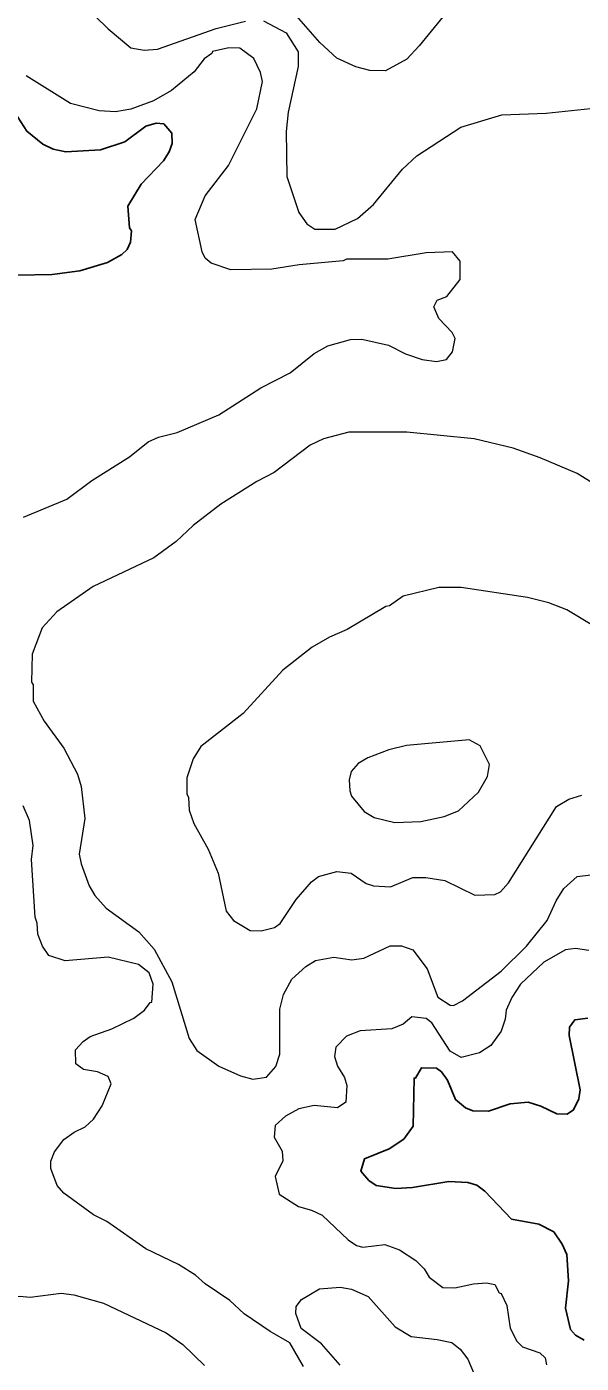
# Model space of a CAD drawing. Extents: x 447.8 to 473.9, y 7733.1 to 7760.8.
# Drawn here: x 463.651 to 464.617, y 7748.146 to 7750.473 of the extents above; entities that cross this region are included whole.
import ezdxf

# ---------------------------------------------------------------- set-up
doc = ezdxf.new("R2010")
doc.units = 0
doc.header["$LTSCALE"] = 0.032
doc.layers.add('1', color=7, linetype='Continuous', lineweight=25)
doc.layers.add('2', color=7, linetype='Continuous', lineweight=13)

msp = doc.modelspace()

# ---------------------------------------------------------------- linework, layer by layer
at = {"layer": '1'}
for points in [[(463.634, 7750.0404), (463.6953, 7750.0419), (463.7434, 7750.0483), (463.7915, 7750.0627), (463.8164, 7750.0765), (463.8256, 7750.0855), (463.8318, 7750.0983), (463.8335, 7750.1175), (463.8301, 7750.1231), (463.8272, 7750.1606), (463.8501, 7750.1988), (463.8889, 7750.2394), (463.8992, 7750.2553), (463.904, 7750.2697), (463.9034, 7750.288), (463.8896, 7750.304), (463.8764, 7750.3049), (463.8584, 7750.3001), (463.8215, 7750.2725), (463.7793, 7750.2585), (463.7191, 7750.2554), (463.697, 7750.26), (463.6789, 7750.2685), (463.6509, 7750.2912), (463.6143, 7750.3483)], [(464.6284, 7748.7474), (464.6056, 7748.7441), (464.5966, 7748.7314), (464.5959, 7748.7171), (464.6149, 7748.6223), (464.6125, 7748.6068), (464.6036, 7748.5874), (464.5926, 7748.5799), (464.5744, 7748.5807), (464.5464, 7748.5942), (464.5244, 7748.6007), (464.4931, 7748.5977), (464.4552, 7748.5855), (464.4279, 7748.5857), (464.4154, 7748.5908), (464.398, 7748.6053), (464.3841, 7748.6392), (464.3737, 7748.6536), (464.3646, 7748.66), (464.3385, 7748.6607), (464.328, 7748.6427), (464.3257, 7748.6427), (464.324, 7748.5593), (464.3077, 7748.5365), (464.2821, 7748.5196), (464.2391, 7748.502), (464.2328, 7748.4806), (464.2469, 7748.4646), (464.2597, 7748.4561), (464.2938, 7748.4508), (464.3232, 7748.4525), (464.3862, 7748.4628), (464.4194, 7748.461), (464.4349, 7748.4563), (464.4492, 7748.446), (464.4956, 7748.3972), (464.5433, 7748.3884), (464.5692, 7748.3753), (464.5839, 7748.3535), (464.5921, 7748.3356), (464.5949, 7748.2897), (464.5894, 7748.2424), (464.5983, 7748.2049), (464.6071, 7748.195), (464.6222, 7748.1864)]]:
    msp.add_lwpolyline(points, dxfattribs=at)
at = {"layer": '2'}
for points in [[(464.4183, 7750.5426), (464.3347, 7750.4398), (464.313, 7750.4167), (464.2761, 7750.3963), (464.2483, 7750.3969), (464.224, 7750.403), (464.1912, 7750.4186), (464.1614, 7750.4458), (464.121, 7750.4918)], [(463.7488, 7750.5115), (463.7924, 7750.4695), (463.8324, 7750.4365), (463.8556, 7750.4324), (463.8787, 7750.434), (463.9806, 7750.4699), (464.0322, 7750.4828)], [(464.0632, 7750.4836), (464.1026, 7750.4627), (464.1236, 7750.4295), (464.1235, 7750.4036), (464.1061, 7750.3241), (464.1029, 7750.2905), (464.1038, 7750.2123), (464.1251, 7750.1497), (464.1389, 7750.1302), (464.1526, 7750.1206), (464.1881, 7750.1206), (464.2273, 7750.1391), (464.2551, 7750.1638), (464.3054, 7750.2253), (464.3302, 7750.2485), (464.4071, 7750.2983), (464.4786, 7750.3194), (464.5556, 7750.3226), (464.6443, 7750.3321)], [(463.6453, 7749.6193), (463.7206, 7749.6505), (463.764, 7749.683), (463.8296, 7749.7241), (463.8626, 7749.7504), (463.8802, 7749.7583), (463.9126, 7749.7665), (463.9857, 7749.7972), (464.0585, 7749.8444), (464.1095, 7749.8706), (464.1515, 7749.9043), (464.1755, 7749.9173), (464.2147, 7749.9288), (464.2345, 7749.9289), (464.2813, 7749.9189), (464.3106, 7749.9036), (464.3397, 7749.8938), (464.3646, 7749.8904), (464.3824, 7749.8939), (464.3924, 7749.9072), (464.3972, 7749.9305), (464.3921, 7749.9409), (464.3688, 7749.9653), (464.3602, 7749.9855), (464.3659, 7749.9972), (464.383, 7750.0036), (464.4057, 7750.0333), (464.4058, 7750.0649), (464.3928, 7750.0811), (464.3468, 7750.0797), (464.2798, 7750.0685), (464.2081, 7750.0684), (464.2019, 7750.0653), (464.1253, 7750.0588), (464.0778, 7750.0509), (464.0066, 7750.0501), (463.9719, 7750.0617), (463.9618, 7750.0703), (463.9567, 7750.0811), (463.9443, 7750.1377), (463.9619, 7750.1785), (464.0026, 7750.2312), (464.0519, 7750.33), (464.0618, 7750.3778), (464.0578, 7750.3933), (464.0462, 7750.4175), (464.0218, 7750.4355), (464.0031, 7750.4363), (463.9743, 7750.43), (463.9734, 7750.4267), (463.9602, 7750.4171), (463.9423, 7750.3944), (463.9031, 7750.362), (463.8716, 7750.344), (463.8324, 7750.3295), (463.8053, 7750.325), (463.7768, 7750.3264), (463.727, 7750.3396), (463.6497, 7750.3876)], [(464.6404, 7749.6761), (464.6099, 7749.6951), (464.5455, 7749.7228), (464.4983, 7749.7394), (464.4305, 7749.7557), (464.3128, 7749.767), (464.2118, 7749.767), (464.168, 7749.7554), (464.1448, 7749.7448), (464.082, 7749.6972), (464.0518, 7749.6814), (463.989, 7749.642), (463.9407, 7749.6048), (463.911, 7749.5768), (463.8722, 7749.5484), (463.7667, 7749.4988), (463.7033, 7749.4547), (463.6778, 7749.4268), (463.6605, 7749.3805), (463.6588, 7749.3321), (463.6619, 7749.3272), (463.662, 7749.2992), (463.6813, 7749.2642), (463.7152, 7749.2173), (463.7393, 7749.1719), (463.7454, 7749.1503), (463.7517, 7749.0949), (463.7422, 7749.0326), (463.7455, 7749.0156), (463.7593, 7748.9773), (463.7697, 7748.9604), (463.7891, 7748.9384), (463.8461, 7748.8975), (463.8726, 7748.8671), (463.9035, 7748.8104), (463.9336, 7748.712), (463.9472, 7748.6908), (463.9854, 7748.6638), (464.0233, 7748.647), (464.045, 7748.641), (464.0688, 7748.6445), (464.0848, 7748.6627), (464.0915, 7748.6842), (464.0916, 7748.7626), (464.098, 7748.7883), (464.1129, 7748.8151), (464.1372, 7748.8372), (464.1541, 7748.8476), (464.1861, 7748.8532), (464.2171, 7748.8485), (464.2379, 7748.8514), (464.2838, 7748.8731), (464.3035, 7748.8731), (464.3237, 7748.8661), (464.3487, 7748.8328), (464.3673, 7748.7838), (464.3886, 7748.7697), (464.3945, 7748.7691), (464.4101, 7748.7772), (464.4774, 7748.8287), (464.5218, 7748.8722), (464.5574, 7748.9171), (464.573, 7748.9512), (464.5865, 7748.9729), (464.61, 7748.9936)], [(464.6794, 7749.4053), (464.5917, 7749.4577), (464.5603, 7749.47), (464.5231, 7749.4792), (464.4077, 7749.4969), (464.3686, 7749.4969), (464.3068, 7749.4817), (464.2828, 7749.4647), (464.2766, 7749.4639), (464.2091, 7749.4238), (464.1782, 7749.4103), (464.1483, 7749.3931), (464.0969, 7749.3531), (464.0276, 7749.2775), (463.9544, 7749.2201), (463.9407, 7749.1984), (463.9298, 7749.1657), (463.9297, 7749.1374), (463.9328, 7749.1313), (463.9336, 7749.1093), (463.9419, 7749.0861), (463.9667, 7749.0413), (463.9844, 7748.9993), (463.9984, 7748.9333), (464.0108, 7748.9172), (464.04, 7748.8999)], [(464.5736, 7749.1154), (464.5954, 7749.1282), (464.618, 7749.1355)], [(463.8557, 7748.7608), (463.8656, 7748.7744), (463.8687, 7748.7751), (463.8711, 7748.8064), (463.8638, 7748.8258), (463.8453, 7748.8403), (463.7926, 7748.8533), (463.7177, 7748.8469), (463.6891, 7748.8561), (463.6784, 7748.8725), (463.6701, 7748.8935), (463.6692, 7748.9127), (463.6652, 7748.923), (463.6588, 7749.0235), (463.662, 7749.0478), (463.6554, 7749.0913), (463.6443, 7749.1169)], [(464.1469, 7748.9847), (464.1592, 7748.9936), (464.1909, 7749.0023), (464.2158, 7748.9998), (464.2421, 7748.9816), (464.2547, 7748.9775), (464.2847, 7748.9759), (464.3237, 7748.9918), (464.3462, 7748.992), (464.3792, 7748.9869), (464.4314, 7748.9615), (464.4662, 7748.9626), (464.4764, 7748.967), (464.4901, 7748.9826), (464.5736, 7749.1154)], [(464.04, 7748.8999), (464.0595, 7748.8993), (464.0822, 7748.9047), (464.0923, 7748.9119), (464.12, 7748.9537), (464.1469, 7748.9847)], [(464.61, 7748.9936), (464.6337, 7748.9966), (464.6637, 7748.9816), (464.6815, 7748.9571), (464.6965, 7748.9433), (464.7284, 7748.9383)], [(464.6304, 7748.8651), (464.6069, 7748.8685), (464.5895, 7748.8658), (464.5517, 7748.8444), (464.511, 7748.8062), (464.4962, 7748.7833), (464.4862, 7748.7612), (464.4844, 7748.7453), (464.4772, 7748.7243), (464.4592, 7748.6998), (464.4395, 7748.687), (464.4077, 7748.6785), (464.3886, 7748.6894), (464.3566, 7748.7388), (464.347, 7748.7467), (464.3218, 7748.7497), (464.3065, 7748.7369), (464.2871, 7748.7283), (464.2317, 7748.725), (464.2082, 7748.7158), (464.1896, 7748.6968), (464.1869, 7748.6801), (464.1924, 7748.6636), (464.2046, 7748.644), (464.2086, 7748.6298), (464.2069, 7748.6009), (464.1924, 7748.5912), (464.1514, 7748.5952), (464.1249, 7748.5894), (464.1018, 7748.5768)], [(463.7357, 7748.6918), (463.7488, 7748.7067), (463.761, 7748.7151), (463.7992, 7748.7288), (463.8373, 7748.747), (463.8557, 7748.7608)], [(464.1332, 7748.1406), (464.1093, 7748.1821), (464.075, 7748.2016), (464.0296, 7748.2324), (464.0045, 7748.2558), (463.9616, 7748.2848), (463.9451, 7748.2997), (463.9152, 7748.3185), (463.8582, 7748.3456), (463.7905, 7748.393), (463.7668, 7748.4049), (463.7154, 7748.4423), (463.7037, 7748.456), (463.6925, 7748.4853), (463.6925, 7748.4979), (463.699, 7748.5144), (463.7153, 7748.5358), (463.7332, 7748.5486), (463.7527, 7748.5581), (463.7673, 7748.5712), (463.7822, 7748.5946), (463.798, 7748.633), (463.7925, 7748.6453), (463.7742, 7748.6535), (463.7498, 7748.6575), (463.7361, 7748.6678), (463.7357, 7748.6918)], [(464.1018, 7748.5768), (464.0836, 7748.5601), (464.082, 7748.5402), (464.0956, 7748.5157), (464.0968, 7748.4989), (464.0837, 7748.4712)], [(464.0837, 7748.4712), (464.0904, 7748.4409), (464.1245, 7748.419), (464.1468, 7748.4129), (464.1653, 7748.4043), (464.2109, 7748.361), (464.2254, 7748.3511), (464.2365, 7748.3482), (464.2749, 7748.353), (464.3003, 7748.3441), (464.3286, 7748.3252), (464.3433, 7748.311), (464.3519, 7748.2962), (464.376, 7748.2782), (464.3966, 7748.2778), (464.4291, 7748.2848), (464.452, 7748.2865), (464.4665, 7748.2834), (464.474, 7748.2692), (464.4775, 7748.2679), (464.4875, 7748.2469), (464.4931, 7748.2073), (464.505, 7748.1847), (464.5146, 7748.1749), (464.5449, 7748.1647), (464.5541, 7748.1558), (464.5566, 7748.1436)], [(463.4667, 7748.137), (463.4727, 7748.1503), (463.4808, 7748.1898), (463.4863, 7748.2016), (463.5124, 7748.234), (463.5409, 7748.2536), (463.56, 7748.2593), (463.6387, 7748.2633), (463.6566, 7748.2617), (463.7108, 7748.2681), (463.7331, 7748.2655), (463.7844, 7748.251), (463.8938, 7748.1995), (463.9227, 7748.1789), (463.9603, 7748.1425)], [(464.1969, 7748.1429), (464.1642, 7748.1802), (464.1292, 7748.2071), (464.1198, 7748.233), (464.1202, 7748.2453), (464.1298, 7748.2571), (464.1609, 7748.2761), (464.1969, 7748.2786), (464.2167, 7748.2753), (464.2455, 7748.2624), (464.2925, 7748.2098), (464.3204, 7748.1928)], [(464.3204, 7748.1928), (464.366, 7748.1879), (464.3913, 7748.1823), (464.406, 7748.1709), (464.4194, 7748.1534), (464.4302, 7748.1275)]]:
    msp.add_lwpolyline(points, dxfattribs=at)
msp.add_lwpolyline([(464.4379, 7749.1406), (464.4539, 7749.1681), (464.4572, 7749.1889), (464.4407, 7749.2212), (464.4215, 7749.2315), (464.3123, 7749.2219), (464.2816, 7749.214), (464.2453, 7749.2002), (464.2284, 7749.1902), (464.2161, 7749.1766), (464.2127, 7749.1622), (464.2135, 7749.1427), (464.2166, 7749.1333), (464.2387, 7749.1069), (464.2564, 7749.0963), (464.2919, 7749.0878), (464.3374, 7749.0896), (464.3779, 7749.0983), (464.4028, 7749.1083)], close=True, dxfattribs=at)

doc.saveas('drawing.dxf')
